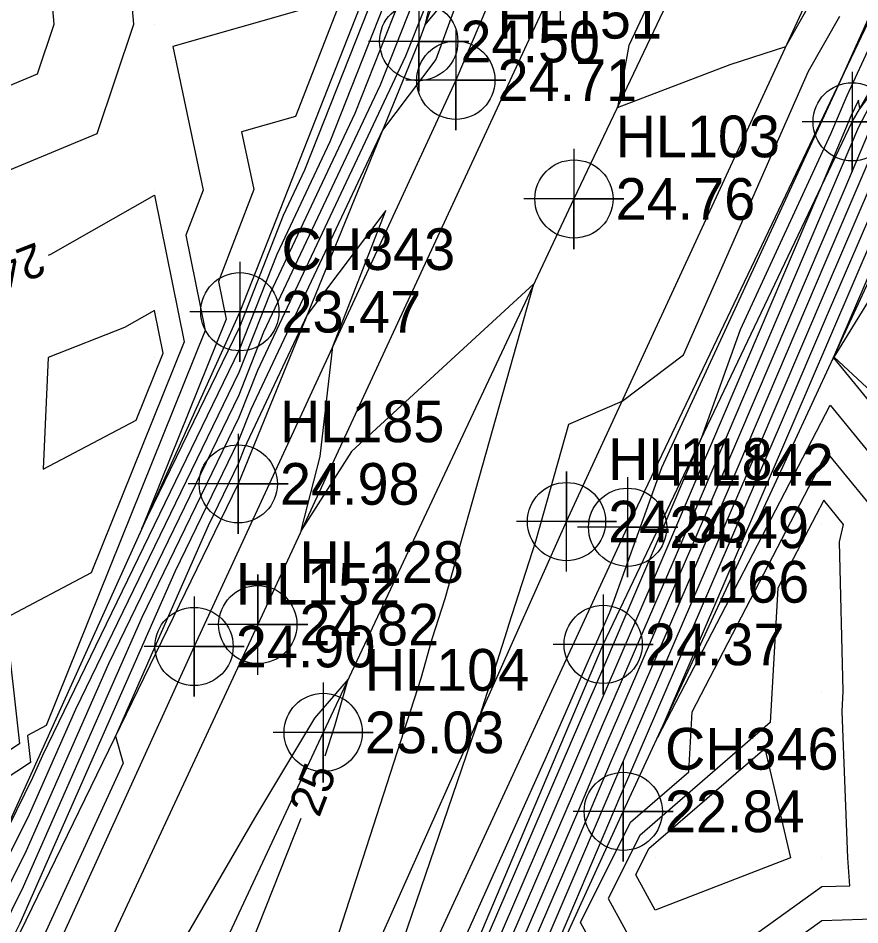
# Model space of a CAD drawing. Extents: x 2531902 to 2533249, y 715219 to 716099.
# Drawn here: x 2532781.8 to 2532832.3, y 715476 to 715530.4 of the extents above; entities that cross this region are included whole.
import ezdxf

# ---------------------------------------------------------------- set-up
doc = ezdxf.new("R2010")
doc.units = 0
for name, color, linetype in [('DTM Contours Major', 7, 'Continuous'), ('DTM Contours Major Text', 7, 'Continuous'), ('DTM Contours Minor', 7, 'Continuous'), ('Exist DTM Breakline', 7, 'Continuous'), ('Exist DTM Breakline Cogo Elevation', 7, 'Continuous'), ('Exist DTM Breakline Cogo Number', 7, 'Continuous'), ('Exist DTM Breakline Cogo Point CELL', 7, 'Continuous'), ('Exist DTM Crownline', 7, 'Continuous'), ('Exist DTM Crownline Cogo Elevation', 7, 'Continuous'), ('Exist DTM Crownline Cogo Number', 7, 'Continuous'), ('Exist DTM Crownline Cogo Point CELL', 7, 'Continuous'), ('Exist DTM Drainline', 7, 'Continuous'), ('Exist DTM QL2 LIDAR Elevation Point', 7, 'Continuous'), ('Exist Roads Soil', 7, 'Continuous'), ('Exist Roads Soil Cogo Elevation', 7, 'Continuous'), ('Exist Roads Soil Cogo Number', 7, 'Continuous'), ('Exist Roads Soil Cogo Point CELL', 7, 'Continuous')]:
    doc.layers.add(name, color=color, linetype=linetype)

msp = doc.modelspace()

# ---------------------------------------------------------------- linework, layer by layer
at = {"layer": 'DTM Contours Major'}
for points in [[(2532859.76, 715559.069), (2532858.982, 715557.418), (2532858.885, 715556.987), (2532855.863, 715553.145), (2532854.536, 715552.293), (2532854.233, 715551.181), (2532846.335, 715541.407), (2532839.735, 715532.347), (2532834.358, 715521.981), (2532833.738, 715520.526), (2532830.433, 715512.849), (2532827.558, 715506.11), (2532817.964, 715483.849), (2532817.883, 715483.663), (2532814.824, 715476.471), (2532814.021, 715474.607), (2532812.807, 715471.747)], [(2532852.707, 715554.475), (2532851.483, 715553.69), (2532850.174, 715548.876), (2532845.457, 715543.04), (2532832.264, 715524.93), (2532832.181, 715525.441), (2532831.738, 715524.486), (2532829.801, 715519.928), (2532829.786, 715519.892), (2532829.784, 715519.888), (2532819.752, 715496.379), (2532817.176, 715490.403), (2532816.595, 715489.055), (2532815.78, 715487.139), (2532807.285, 715467.428)], [(2532770.614, 715456.33), (2532774.209, 715463.853), (2532775.265, 715467.963), (2532775.548, 715468.63), (2532782.508, 715482.632), (2532785.279, 715488.921), (2532795.075, 715509.131), (2532796.946, 715513.878), (2532802.028, 715524.659), (2532807.336, 715538.106), (2532809.708, 715548.076)], [(2532783.633, 715516.154), (2532783.786, 715516.214), (2532790, 715519.739), (2532791.769, 715510.954), (2532786.197, 715497.098), (2532781.059, 715494.389), (2532781.894, 715486.847), (2532774.24, 715481.801), (2532772.989, 715472.426), (2532773.888, 715468.242), (2532770.866, 715465.457), (2532770.337, 715461.032), (2532764.855, 715445.946), (2532768.728, 715452.805)], [(2532811.244, 715468.065), (2532809.643, 715464.291), (2532814.222, 715472.179), (2532817.441, 715472.642), (2532815.532, 715476.132), (2532818.528, 715482.156), (2532822.013, 715485.17), (2532822.215, 715488.755), (2532830.298, 715504.307), (2532833.821, 715500), (2532833.093, 715496.907), (2532833.257, 715490), (2532833.132, 715486.868), (2532833.39, 715480), (2532833.653, 715476.347), (2532830, 715476.233), (2532821.306, 715470), (2532823.293, 715467.212)], [(2532800.222, 715486.126), (2532800.799, 715487.917), (2532801.604, 715490.728), (2532799.585, 715488.381), (2532795.986, 715482.388), (2532785.265, 715463.901), (2532782.488, 715459.417), (2532781.27, 715457.333), (2532770.689, 715436.09), (2532768.119, 715430.727), (2532765.72, 715425.943), (2532765.164, 715424.783), (2532763.066, 715422.571), (2532757.467, 715414.656), (2532754.355, 715408.4)], [(2532764.675, 715390.393), (2532765.365, 715391.804), (2532769.732, 715398.979), (2532771.705, 715402.869), (2532775.904, 715409.441), (2532779.037, 715415.606), (2532784.246, 715432.277), (2532786.058, 715436.002), (2532790.955, 715448.065), (2532789.189, 715456.971), (2532790.756, 715461.052), (2532790.741, 715462.057), (2532798.782, 715482.396)]]:
    msp.add_lwpolyline(points, dxfattribs=at)
at = {"layer": 'DTM Contours Minor'}
for points in [[(2532831.305, 715535.005), (2532833.109, 715540.035), (2532837.283, 715558.365), (2532838.827, 715566.205), (2532839.01, 715567.046), (2532840.066, 715572.499), (2532836.641, 715570.68), (2532833.755, 715569.147), (2532825.717, 715551.878), (2532819.573, 715531.179), (2532818.415, 715528.706), (2532817.741, 715525.005), (2532824.494, 715527.585), (2532827.83, 715528.659), (2532830.879, 715534.055), (2532831.305, 715535.005)], [(2532811.044, 715550.341), (2532806.188, 715529.933), (2532808.716, 715532.979), (2532806.85, 715527.886), (2532803.661, 715523.638), (2532795.767, 715506.891), (2532795.038, 715505.041), (2532791.221, 715497.167), (2532781.931, 715476.079), (2532781.332, 715474.873), (2532779.603, 715470.794), (2532778.799, 715468.736), (2532778.62, 715468.346), (2532776.891, 715464.989), (2532766.894, 715444.07), (2532765.51, 715441.618), (2532765.326, 715441.217), (2532762.199, 715434.789), (2532759.532, 715429.002), (2532752.591, 715413.72)], [(2532806.876, 715546.151), (2532798.435, 715524.461), (2532795.217, 715523.544), (2532795.955, 715520.078), (2532793.826, 715514.572), (2532794.282, 715512.308), (2532789.232, 715499.753), (2532795.099, 715511.857), (2532797.732, 715518.537), (2532799.011, 715521.251), (2532808.534, 715545.37)], [(2532799.087, 715530.937), (2532791.086, 715528.656), (2532792.92, 715520.038), (2532791.876, 715517.338), (2532793.025, 715511.631), (2532783.496, 715487.937), (2532782.388, 715487.352), (2532782.568, 715485.726), (2532780.917, 715484.637), (2532780.296, 715479.979), (2532782.7, 715484.816), (2532783.298, 715486.173), (2532795.087, 715510.494), (2532797.339, 715516.208), (2532800.519, 715522.955), (2532807.935, 715541.738)], [(2532750.708, 715519.292), (2532760, 715518.441), (2532761.747, 715518.253), (2532770, 715517.986), (2532771.685, 715518.315), (2532777.164, 715520), (2532779.631, 715520.369), (2532780, 715520.718), (2532786.56, 715523.44), (2532788.746, 715530), (2532788.054, 715538.054)], [(2532753.083, 715419.263), (2532761.844, 715438.277), (2532762.536, 715439.7), (2532763.294, 715441.351), (2532768.989, 715451.438), (2532775.769, 715465.626), (2532776.46, 715468.314), (2532777.476, 715470.711), (2532782.316, 715480.447), (2532787.259, 715491.67), (2532795.062, 715507.767), (2532796.553, 715511.549), (2532803.536, 715526.364), (2532806.738, 715534.474)], [(2532865.917, 715534.083), (2532864.303, 715530), (2532863.12, 715526.88), (2532860.129, 715520), (2532860.099, 715519.901), (2532860, 715519.054), (2532857.133, 715512.867), (2532854.143, 715510), (2532851.476, 715508.524), (2532850, 715507.971), (2532846.29, 715503.71), (2532840, 715501.419), (2532830.724, 715510.02), (2532836.359, 715519.19), (2532836.123, 715520.76), (2532838.54, 715522.659), (2532848.688, 715534.52)], [(2532779.765, 715409.727), (2532788.075, 715426.725), (2532792.345, 715435.671), (2532792.983, 715437.062), (2532798.182, 715449.39), (2532791.269, 715437.176), (2532788.258, 715434.059), (2532789.283, 715437.338), (2532789.541, 715437.871), (2532791.695, 715443.175), (2532795.213, 715449.431), (2532803.651, 715464.245), (2532803.791, 715464.492), (2532813.481, 715486.086), (2532815.927, 715491.668), (2532816.512, 715492.962), (2532817.289, 715494.738), (2532820.395, 715503.416), (2532831.244, 715526.891), (2532831.253, 715526.911), (2532831.254, 715526.912), (2532834.471, 715534.097)], [(2532697.725, 715516.48), (2532699.033, 715516.854), (2532705.852, 715519.524), (2532710, 715522.317), (2532717.57, 715520), (2532720, 715516.87), (2532721.365, 715518.635), (2532723.908, 715520), (2532728.384, 715521.616), (2532730, 715522.077), (2532736.087, 715523.913), (2532740, 715523.238), (2532747.463, 715522.537), (2532750, 715522.507), (2532757.892, 715522.108), (2532760, 715521.954), (2532768.178, 715521.822), (2532770, 715521.917), (2532777.031, 715522.969), (2532780, 715525.777), (2532782.985, 715527.015), (2532783.98, 715530), (2532783.664, 715533.664)], [(2532806.139, 715530.843), (2532805.044, 715528.068), (2532796.16, 715509.22), (2532795.05, 715506.404), (2532789.24, 715494.418), (2532782.123, 715478.263), (2532779.404, 715472.792), (2532777.655, 715468.665), (2532777.329, 715467.399), (2532767.942, 715447.754), (2532764.402, 715441.485), (2532763.931, 715440.458), (2532762.021, 715436.533), (2532756.308, 715424.132), (2532748.851, 715407.715)], [(2532779.125, 715410.329), (2532788.914, 715430.353), (2532784.53, 715425.813), (2532787.604, 715435.651), (2532788.38, 715437.248), (2532794.841, 715453.162), (2532801.398, 715464.823), (2532801.646, 715465.885), (2532801.929, 715466.343), (2532809.483, 715488.504), (2532811.14, 715493.645), (2532811.235, 715493.977), (2532812.842, 715499.001), (2532814.821, 715506.016), (2532818.021, 715507.399), (2532821.69, 715510.174), (2532829.193, 715527.168), (2532831.066, 715530.483)], [(2532833.492, 715530.005), (2532831.496, 715525.698), (2532830.518, 715523.398), (2532825.095, 715511.664), (2532822.764, 715505.149), (2532818.191, 715494.433), (2532817.019, 715491.714), (2532816.338, 715490.133), (2532815.972, 715489.273), (2532805.195, 715464.271), (2532804.246, 715462.035), (2532794.458, 715438.822), (2532792.419, 715434.376), (2532780.683, 715409.789)], [(2532833.009, 715525.385), (2532832.194, 715523.813), (2532830.576, 715520.019), (2532829.914, 715518.48), (2532821.313, 715498.326), (2532817.334, 715489.092), (2532816.853, 715487.976), (2532815.589, 715485.006), (2532808.137, 715467.716), (2532803.502, 715456.795), (2532797.408, 715442.341), (2532792.566, 715431.784), (2532785.335, 715416.636)], [(2532832.735, 715523.355), (2532831.367, 715520.146), (2532830.044, 715517.072), (2532822.874, 715500.272), (2532817.491, 715487.781), (2532817.111, 715486.898), (2532815.398, 715482.872), (2532809.608, 715469.439), (2532803.131, 715454.175), (2532798.883, 715444.101), (2532792.64, 715430.489), (2532787.661, 715420.059), (2532782.111, 715408.194)], [(2532833.276, 715522.897), (2532832.157, 715520.273), (2532830.174, 715515.665), (2532824.435, 715502.218), (2532817.649, 715486.471), (2532817.368, 715485.82), (2532815.207, 715480.738), (2532811.079, 715471.162), (2532802.759, 715451.555), (2532800.358, 715445.861), (2532792.713, 715429.193), (2532789.987, 715423.483), (2532782.684, 715407.869)], [(2532832.947, 715520.399), (2532830.303, 715514.257), (2532825.996, 715504.164), (2532817.806, 715485.16), (2532817.626, 715484.741), (2532815.015, 715478.605), (2532812.55, 715472.884), (2532802.387, 715448.935), (2532801.833, 715447.621), (2532792.787, 715427.897), (2532792.314, 715426.906), (2532783.256, 715407.544)], [(2532834.528, 715520.653), (2532830.563, 715511.441), (2532829.119, 715508.057), (2532820.154, 715487.254), (2532830.495, 715507.151), (2532836.343, 715500)], [(2532835.318, 715520.78), (2532830.693, 715510.033), (2532830.68, 715510.003), (2532830.601, 715509.819), (2532830.692, 715509.995), (2532838.866, 715500)], [(2532799.848, 715471.78), (2532805.969, 715490.781), (2532806.645, 715493.141), (2532807.42, 715495.563), (2532812.738, 715514.419), (2532801.799, 715504.364), (2532798.792, 715499.626), (2532799.928, 715504.074), (2532800.676, 715510.665), (2532803.852, 715518.832), (2532799.145, 715512.563), (2532795.374, 715504.561), (2532795.025, 715503.677), (2532793.202, 715499.915), (2532787.651, 715487.314), (2532788.109, 715485.694), (2532780.765, 715469.686)], [(2532790.513, 715510.276), (2532790, 715512.823), (2532788.199, 715511.801), (2532783.612, 715510), (2532783.317, 715503.317), (2532788.898, 715506.26), (2532790.513, 715510.276)], [(2532831.215, 715488.785), (2532831.264, 715490), (2532831.051, 715498.949), (2532831.298, 715500), (2532830.101, 715501.463), (2532827.355, 715496.18), (2532826.902, 715488.126), (2532819.073, 715481.358), (2532817.186, 715477.564), (2532820, 715472.422), (2532823.936, 715473.936), (2532830, 715478.284), (2532831.664, 715478.336), (2532831.544, 715480), (2532831.215, 715488.785)], [(2532819.618, 715480.559), (2532826.566, 715486.566), (2532828.111, 715480), (2532820, 715476.879), (2532818.841, 715478.997), (2532819.618, 715480.559)]]:
    msp.add_lwpolyline(points, dxfattribs=at)
at = {"layer": 'Exist DTM Breakline'}
for points in [[(2532850.523, 715624.043), (2532846.504, 715620.874), (2532841.706, 715614.127), (2532832.845, 715598.874), (2532822.333, 715575.771), (2532815.557, 715555.383), (2532805.828, 715528.954), (2532795.014, 715502.43), (2532778.718, 715468.977), (2532762.354, 715433.263), (2532743.219, 715394.959), (2532734.198, 715371.89), (2532718.026, 715339.994), (2532703.206, 715306.913)], [(2532851.508, 715621.597), (2532844.842, 715610.805), (2532835.568, 715590.645), (2532825.478, 715567.576), (2532808.054, 715526.629), (2532792.366, 715492.682), (2532777.25, 715459.478), (2532760.672, 715423.843), (2532743.255, 715387.785), (2532725.494, 715349.638), (2532709.856, 715316.842), (2532704.172, 715304.494)], [(2532724.848, 715291.321), (2532733.023, 715306.739), (2532748.288, 715340.34), (2532764.781, 715374.811), (2532780.299, 715409.224), (2532792.312, 715436.261), (2532804.438, 715463.384), (2532816.887, 715492.808), (2532831.807, 715524.14), (2532844.157, 715545.461), (2532851.404, 715553.726), (2532857.189, 715557.259), (2532859.92, 715562.405), (2532862.179, 715569.546), (2532865.484, 715583.127), (2532870.058, 715596.163), (2532872.225, 715604.998), (2532872.305, 715609.165), (2532872.164, 715614.117)], [(2532723.234, 715295.769), (2532728.306, 715306.009), (2532744.245, 715339.708), (2532761.528, 715374.58), (2532778.005, 715411.382), (2532790.122, 715438.182), (2532802.798, 715466.193), (2532818.35, 715499.828), (2532834.653, 715534.045), (2532849.974, 715564.583), (2532860.602, 715589.58), (2532870.296, 715613.283)]]:
    msp.add_lwpolyline(points, dxfattribs=at)
at = {"layer": 'Exist DTM Breakline Cogo Point CELL'}
for points in [[(2532805.828, 715531.954), (2532805.828, 715525.954), (2532805.828, 715528.954), (2532808.828, 715528.954), (2532802.828, 715528.954)], [(2532808.054, 715529.629), (2532808.054, 715523.629), (2532808.054, 715526.629), (2532811.054, 715526.629), (2532805.054, 715526.629)], [(2532831.807, 715527.14), (2532831.807, 715521.14), (2532831.807, 715524.14), (2532834.807, 715524.14), (2532828.807, 715524.14)], [(2532795.108, 715515.754), (2532795.108, 715509.754), (2532795.108, 715512.754), (2532798.108, 715512.754), (2532792.108, 715512.754)], [(2532795.014, 715505.43), (2532795.014, 715499.43), (2532795.014, 715502.43), (2532798.014, 715502.43), (2532792.014, 715502.43)], [(2532818.35, 715502.828), (2532818.35, 715496.828), (2532818.35, 715499.828), (2532821.35, 715499.828), (2532815.35, 715499.828)], [(2532792.366, 715495.682), (2532792.366, 715489.682), (2532792.366, 715492.682), (2532795.366, 715492.682), (2532789.366, 715492.682)], [(2532816.887, 715495.808), (2532816.887, 715489.808), (2532816.887, 715492.808), (2532819.887, 715492.808), (2532813.887, 715492.808)], [(2532818.09, 715485.797), (2532818.09, 715479.797), (2532818.09, 715482.797), (2532821.09, 715482.797), (2532815.09, 715482.797)]]:
    msp.add_lwpolyline(points, dxfattribs=at)
for centre in [(2532805.828, 715528.954), (2532808.054, 715526.629), (2532831.807, 715524.14), (2532795.108, 715512.754), (2532795.014, 715502.43), (2532818.35, 715499.828), (2532792.366, 715492.682), (2532816.887, 715492.808), (2532818.09, 715482.797)]:
    msp.add_circle(centre, 2.344, dxfattribs=at)
at = {"layer": 'Exist DTM Crownline'}
msp.add_lwpolyline([(2532860.933, 715617.416), (2532850.19, 715594.439), (2532832.001, 715555.022), (2532815.132, 715519.513), (2532800.101, 715487.53), (2532784.397, 715453.866), (2532768.28, 715419.409), (2532752.301, 715384.909), (2532738.247, 715354.553), (2532722.592, 715320.784), (2532713.598, 715300.468)], dxfattribs=at)
at = {"layer": 'Exist DTM Crownline Cogo Point CELL'}
for points in [[(2532815.132, 715522.513), (2532815.132, 715516.513), (2532815.132, 715519.513), (2532818.132, 715519.513), (2532812.132, 715519.513)], [(2532800.101, 715490.53), (2532800.101, 715484.53), (2532800.101, 715487.53), (2532803.101, 715487.53), (2532797.101, 715487.53)]]:
    msp.add_lwpolyline(points, dxfattribs=at)
for centre in [(2532815.132, 715519.513), (2532800.101, 715487.53)]:
    msp.add_circle(centre, 2.344, dxfattribs=at)
at = {"layer": 'Exist DTM Drainline'}
for points in [[(2532840.626, 715622.249), (2532834.214, 715606.883), (2532823.996, 715594.85), (2532817.907, 715584.639), (2532816.632, 715572.085), (2532808.971, 715548.025), (2532795.108, 715512.754), (2532774.804, 715467.828), (2532771.712, 715461.016)], [(2532802.275, 715448.149), (2532818.09, 715482.797), (2532835.704, 715520.842), (2532847.104, 715539.975), (2532855.453, 715551.873), (2532861.069, 715556.637), (2532861.275, 715557.621), (2532865.345, 715565.349), (2532877.493, 715580.363), (2532883.638, 715600.477), (2532881.519, 715610.883), (2532882.285, 715614.354)]]:
    msp.add_lwpolyline(points, dxfattribs=at)
at = {"layer": 'Exist DTM QL2 LIDAR Elevation Point'}
for p, q in [((2532790, 715530), (2532790, 715530)), ((2532790, 715520), (2532790, 715520)), ((2532790, 715510), (2532790, 715510)), ((2532830, 715500), (2532830, 715500)), ((2532830, 715490), (2532830, 715490)), ((2532820, 715480), (2532820, 715480)), ((2532830, 715480), (2532830, 715480))]:
    msp.add_line(p, q, dxfattribs=at)
at = {"layer": 'Exist Roads Soil'}
for points in [[(2532854.208, 715621.565), (2532849.629, 715612.83), (2532840.293, 715590.952), (2532834.77, 715577.322), (2532814.326, 715533.181), (2532796.183, 715493.991), (2532779.839, 715458.919), (2532764.575, 715425.799), (2532746.469, 715387.058), (2532729.418, 715351.712), (2532714.481, 715319.899), (2532706.788, 715303.318)], [(2532718.476, 715296.339), (2532722.407, 715303.928), (2532737.169, 715334.721), (2532753.884, 715369.29), (2532769.727, 715403.733), (2532784.984, 715435.426), (2532799.766, 715466.715), (2532814.686, 715500.17), (2532830.822, 715535.144), (2532845.407, 715566.333), (2532858.269, 715594.216), (2532867.389, 715615.563), (2532854.208, 715621.565)]]:
    msp.add_lwpolyline(points, dxfattribs=at)
at = {"layer": 'Exist Roads Soil Cogo Point CELL'}
for points in [[(2532814.326, 715530.181), (2532814.326, 715536.181), (2532814.326, 715533.181), (2532817.326, 715533.181), (2532811.326, 715533.181)], [(2532814.686, 715497.17), (2532814.686, 715503.17), (2532814.686, 715500.17), (2532817.686, 715500.17), (2532811.686, 715500.17)], [(2532796.183, 715490.991), (2532796.183, 715496.991), (2532796.183, 715493.991), (2532799.183, 715493.991), (2532793.183, 715493.991)]]:
    msp.add_lwpolyline(points, dxfattribs=at)
for centre in [(2532814.686, 715500.17), (2532796.183, 715493.991)]:
    msp.add_circle(centre, 2.344, dxfattribs=at)

# ---------------------------------------------------------------- texts
at = {"layer": 'DTM Contours Major Text'}
for s, rotation, p in [('24', 201.3345, (2532782.926, 715516.947)), ('25', 68.8861, (2532799.863, 715482.375))]:
    msp.add_text(s, height=2, rotation=rotation, dxfattribs=at).set_placement(p)
at = {"layer": 'Exist DTM Breakline Cogo Elevation'}
for s, p in [('24.50', (2532808.328, 715527.704)), ('24.71', (2532810.554, 715525.379)), ('23.47', (2532797.608, 715511.504)), ('24.98', (2532797.514, 715501.18)), ('24.49', (2532820.85, 715498.578)), ('24.90', (2532794.866, 715491.432)), ('24.37', (2532819.387, 715491.558)), ('22.84', (2532820.59, 715481.547))]:
    msp.add_text(s, height=2.5, dxfattribs=at).set_placement(p)
at = {"layer": 'Exist DTM Breakline Cogo Number'}
for s, p in [('HL151', (2532810.554, 715529.129)), ('CH343', (2532797.608, 715515.254)), ('HL185', (2532797.514, 715504.93)), ('HL142', (2532820.85, 715502.328)), ('HL152', (2532794.866, 715495.182)), ('HL166', (2532819.387, 715495.308)), ('CH346', (2532820.59, 715485.297))]:
    msp.add_text(s, height=2.5, dxfattribs=at).set_placement(p)
at = {"layer": 'Exist DTM Crownline Cogo Elevation'}
for s, p in [('24.76', (2532817.632, 715518.263)), ('25.03', (2532802.601, 715486.28))]:
    msp.add_text(s, height=2.5, dxfattribs=at).set_placement(p)
at = {"layer": 'Exist DTM Crownline Cogo Number'}
for s, p in [('HL103', (2532817.632, 715522.013)), ('HL104', (2532802.601, 715490.03))]:
    msp.add_text(s, height=2.5, dxfattribs=at).set_placement(p)
at = {"layer": 'Exist Roads Soil Cogo Elevation'}
for s, p in [('24.53', (2532817.186, 715498.92)), ('24.82', (2532798.683, 715492.741))]:
    msp.add_text(s, height=2.5, dxfattribs=at).set_placement(p)
at = {"layer": 'Exist Roads Soil Cogo Number'}
for s, p in [('HL118', (2532817.186, 715502.67)), ('HL128', (2532798.683, 715496.491))]:
    msp.add_text(s, height=2.5, dxfattribs=at).set_placement(p)

doc.saveas('drawing.dxf')
